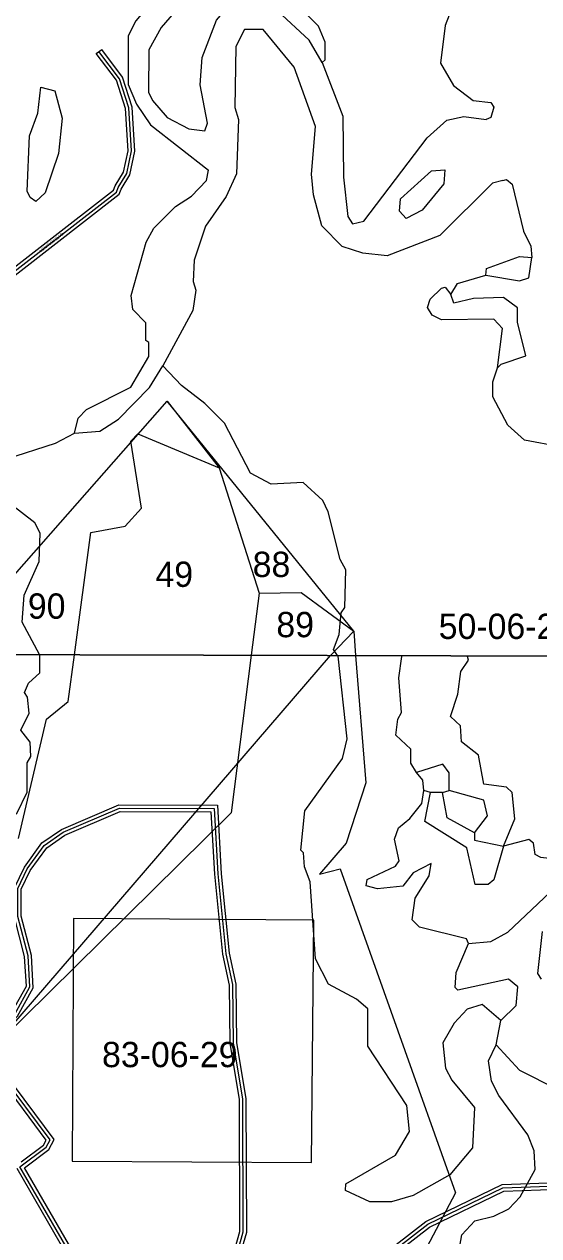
# Model space of a CAD drawing. Extents: x 418523 to 616617, y 1878279 to 2196743.
# Drawn here: x 541433 to 546006, y 2055033 to 2065807 of the extents above; entities that cross this region are included whole.
import ezdxf

# ---------------------------------------------------------------- set-up
doc = ezdxf.new("R2010")
doc.units = 0
for name, color, linetype in [('Level 1', 7, 'Continuous'), ('Level 2', 7, 'Continuous'), ('Level 31', 7, 'Continuous'), ('Level 32', 7, 'Continuous'), ('Level 34', 7, 'Continuous'), ('Level 5', 7, 'Continuous'), ('Level 63', 7, 'Continuous'), ('Level 7', 7, 'Continuous')]:
    doc.layers.add(name, color=color, linetype=linetype)

msp = doc.modelspace()

# ---------------------------------------------------------------- linework, layer by layer
at = {"layer": 'Level 1'}
for p, q in [((541068.559, 2060594.981), (542704.85, 2062455.712)), ((542704.85, 2062455.712), (543165.323, 2061861.581)), ((544361.458, 2060409.496), (542704.85, 2062455.712)), ((542380.366, 2062099.19), (542444.253, 2062163.311)), ((542444.253, 2062163.311), (543165.323, 2061861.581)), ((542476.578, 2061502.461), (542380.366, 2062099.19)), ((543165.323, 2061861.581), (543521.292, 2060747.632)), ((542330.842, 2061344.169), (542476.578, 2061502.461)), ((541878.568, 2060200.17), (542025.246, 2061285.916)), ((542025.246, 2061285.916), (542330.842, 2061344.169)), ((543521.292, 2060747.632), (543450.586, 2060195.9)), ((543521.292, 2060747.632), (543893.764, 2060752.897)), ((543893.764, 2060752.897), (544361.458, 2060409.496)), ((544361.458, 2060409.496), (544155.514, 2060193.985)), ((544361.458, 2060409.496), (544378.765, 2060193.378)), ((540380.257, 2055805.777), (544155.515, 2060193.985)), ((541822.322, 2059783.827), (541878.569, 2060200.17)), ((543450.587, 2060195.9), (543271.1, 2058795.365)), ((544378.766, 2060193.378), (544469.495, 2059060.403)), ((541630.641, 2059627.511), (541822.322, 2059783.827)), ((541381.525, 2058565.975), (541630.641, 2059627.511)), ((544469.495, 2059060.403), (544296, 2058525.601)), ((541194.75, 2056745.48), (543271.1, 2058795.365)), ((544296, 2058525.601), (544056.443, 2058249.101)), ((544056.443, 2058249.101), (544242.19, 2058297.27)), ((544242.19, 2058297.27), (545266.522, 2055416.081)), ((541871.319, 2057855.325), (541860.515, 2055696.486)), ((544006.727, 2057840.536), (541871.319, 2057855.325)), ((543985.935, 2055683.694), (544006.727, 2057840.536)), ((541860.515, 2055696.486), (543985.935, 2055683.694)), ((545266.522, 2055416.081), (544953.231, 2054819.117))]:
    msp.add_line(p, q, dxfattribs=at)
at = {"layer": 'Level 31'}
msp.add_line((542386.947, 2053936.265), (541395, 2055645.713), dxfattribs=at)
for points in [[(540708.635, 2063050.75), (541074.382, 2063399.805), (542252.505, 2064313.273), (542269.095, 2064355.042), (542344.5, 2064479.91), (542386.904, 2064679.796), (542362.78, 2065063.544), (542280.028, 2065322.01), (542097.525, 2065564.423)], [(541189.807, 2056838.468), (541348.624, 2057004.527), (541482.665, 2057245.944), (541466.751, 2057521.292), (541376.045, 2057871.428), (541376.834, 2058121.631), (541460.642, 2058296.291), (541611.353, 2058504.562), (541778.234, 2058620.776), (542279.087, 2058835.951), (543121.153, 2058833.688), (543152.9, 2058250.264), (543226.05, 2057541.246), (543283.448, 2057266.134), (543290.396, 2056749.339), (543372.427, 2056248.676), (543377.631, 2055064.919), (543335.377, 2054915.218), (543292.329, 2054406.579), (543133.535, 2054248.876), (543080.335, 2054143.213)], [(541395, 2055645.713), (541628.88, 2055819.901), (541662.648, 2055886.711), (541222.235, 2056479.788)], [(543464.675, 2053930.73), (545020.057, 2055135.509), (545687.797, 2055458.96), (546505.029, 2055489.946), (546605.198, 2055531.466), (546931.198, 2055922.521)]]:
    msp.add_lwpolyline(points, dxfattribs=at)
at = {"layer": 'Level 32'}
for p, q in [((542073.558, 2065546.379), (542121.493, 2065582.466)), ((542361, 2053921.208), (541368.913, 2055630.896)), ((542412.896, 2053951.321), (541434.376, 2055637.631))]:
    msp.add_line(p, q, dxfattribs=at)
for points in [[(540752.044, 2063050.703), (541093.981, 2063377.038), (542277.364, 2064294.584), (542296.06, 2064341.66), (542372.798, 2064468.733), (542417.104, 2064677.583), (542392.488, 2065069.143), (542307.05, 2065335.995), (542121.493, 2065582.466)], [(540687.923, 2063072.453), (541054.783, 2063422.571), (542227.648, 2064331.961), (542242.13, 2064368.425), (542316.203, 2064491.086), (542356.705, 2064682.009), (542333.072, 2065057.944), (542253.005, 2065308.024), (542073.558, 2065546.379)], [(541192.45, 2056884.635), (541324.271, 2057022.47), (541452.213, 2057252.9), (541436.971, 2057516.62), (541346.033, 2057867.652), (541346.855, 2058128.5), (541434.759, 2058311.697), (541590.032, 2058526.274), (541763.59, 2058647.136), (542272.954, 2058865.968), (543149.57, 2058863.612), (543182.817, 2058252.619), (543255.733, 2057545.861), (543313.407, 2057269.43), (543320.365, 2056751.98), (543402.417, 2056251.183), (543407.65, 2055060.831), (543365.029, 2054909.829), (543321.293, 2054393.062), (543158.138, 2054231.027), (543107.13, 2054129.721)], [(541228.495, 2056835.513), (541372.976, 2056986.585), (541513.117, 2057238.988), (541496.532, 2057525.964), (541406.059, 2057875.205), (541406.813, 2058114.761), (541486.525, 2058280.885), (541632.674, 2058482.851), (541792.877, 2058594.414), (542285.22, 2058805.933), (543092.735, 2058803.764), (543122.984, 2058247.908), (543196.365, 2057536.631), (543253.489, 2057262.839), (543260.428, 2056746.697), (543342.437, 2056246.169), (543347.612, 2055069.007), (543305.725, 2054920.607), (543263.364, 2054420.096), (543108.934, 2054266.726), (543053.539, 2054156.705)], [(541404.573, 2055690.249), (541605.292, 2055839.741), (541627.513, 2055883.704), (541214.502, 2056439.881)], [(541434.375, 2055637.631), (541652.467, 2055800.061), (541697.783, 2055889.716), (541261.307, 2056477.493)], [(543446.304, 2053954.448), (545004.16, 2055161.144), (545680.377, 2055488.701), (546498.513, 2055519.721), (546586.885, 2055556.351), (546908.155, 2055941.731)], [(543483.047, 2053907.012), (545035.954, 2055109.875), (545695.217, 2055429.219), (546511.545, 2055460.171), (546623.51, 2055506.581), (546954.241, 2055903.311)]]:
    msp.add_lwpolyline(points, dxfattribs=at)
at = {"layer": 'Level 5'}
for p, q in [((545917.999, 2063550.341), (545943.585, 2063733.646)), ((541572.17, 2060196.581), (541569.785, 2060201.009)), ((545043.361, 2058975.96), (544985.07, 2058992.829)), ((545151.734, 2058975.641), (545043.361, 2058975.96)), ((545151.734, 2058975.641), (545210.155, 2058992.111)), ((545628.024, 2056731.584), (545670.391, 2056948.199))]:
    msp.add_line(p, q, dxfattribs=at)
for points in [[(541157.887, 2066108.476), (541341.281, 2066107.887), (542233.927, 2066305.042), (542760.222, 2066645.106), (542994.035, 2066761.061), (543160.759, 2066768.844), (543218.951, 2066718.663), (543226.994, 2066618.591), (543093.024, 2066443.955), (542641.721, 2066095.291), (542424.131, 2065837.582), (542357.013, 2065704.398), (542355.611, 2065270.907), (542430.057, 2065095.614), (542554.514, 2064911.791), (543070.064, 2064509.976)], [(545219.219, 2066570.401), (545267.512, 2066036.707), (545175.024, 2065795.241), (545132.27, 2065461.951), (545248.328, 2065261.488), (545422.934, 2065127.546), (545581.289, 2065110.357), (545606.139, 2065068.576), (545580.831, 2064976.974), (545539.12, 2064960.433)], [(543283.357, 2066009.836), (543275.285, 2066093.238), (543225.592, 2066193.43), (543158.9, 2066193.629), (542824.768, 2065978), (542649.048, 2065778.483), (542540.019, 2065578.767), (542538.787, 2065203.627), (542571.899, 2065128.506), (542704.795, 2064978.024), (542896.202, 2064877.333), (543037.855, 2064860.204)], [(543037.855, 2064860.204), (543063.094, 2064926.826), (542997.506, 2065268.814), (543014.961, 2065510.541), (543141.088, 2065843.57), (543283.357, 2066009.836)], [(544081.887, 2065465.361), (543965.83, 2065665.824), (543683.208, 2065925.168), (543500.072, 2066000.778)], [(545687.415, 2064418.071), (545595.614, 2064393.36), (545127.283, 2063928.063), (544659.826, 2063746.163), (544443.18, 2063771.891), (544259.974, 2063830.841), (544077.157, 2064014.824), (544003.049, 2064290.19), (543986.965, 2064473.655), (544021.677, 2064898.676), (543831.672, 2065424.496), (543557.649, 2065758.862), (543390.915, 2065759.391), (543315.396, 2065609.596), (543305.307, 2065067.762), (543338.29, 2064959.26), (543320.05, 2064475.817), (543227.702, 2064276.031), (543043.424, 2064009.893), (542942.407, 2063710.114), (542933.451, 2063518.379), (542958.233, 2063443.277), (542932.636, 2063259.942), (542664.27, 2062768.987)], [(544081.887, 2065465.361), (544263.721, 2064989.591), (544270.302, 2064447.696), (544310.84, 2064097.438), (544352.323, 2064030.617), (544452.424, 2064055.299), (545013.372, 2064795.403), (545188.963, 2064953.239), (545339.115, 2064986.091), (545539.12, 2064960.433)], [(541878.694, 2062171.314), (541912.473, 2062304.597), (541987.753, 2062379.371), (542380.188, 2062578.16), (542539.486, 2062852.778), (542539.884, 2062977.781), (542514.932, 2062994.561), (542515.459, 2063152.946), (542399.104, 2063270.047), (542382.861, 2063395.13), (542517.774, 2063869.874), (542584.883, 2063994.697), (542777.244, 2064185.804), (542919.255, 2064277.048), (543053.095, 2064418.343), (543070.064, 2064509.976)], [(545687.415, 2064418.071), (545720.756, 2064426.311), (545770.648, 2064384.471), (545869.349, 2063967.321), (545935.583, 2063833.709), (545943.585, 2063733.646)], [(545225.586, 2063402.541), (545284.265, 2063502.384), (545534.619, 2063576.588)], [(545534.619, 2063576.588), (545834.567, 2063525.591), (545917.999, 2063550.341)], [(545640.289, 2062750.929), (545673.759, 2062784.18), (545890.733, 2062858.484), (545816.684, 2063158.861), (545817.112, 2063283.904), (545692.357, 2063375.995), (545425.561, 2063368.542), (545250.368, 2063327.419), (545225.586, 2063402.541)], [(541878.694, 2062171.314), (542103.809, 2062187.266), (542270.901, 2062295.091), (542546.912, 2062577.641), (542664.27, 2062768.987)], [(546196.566, 2062048.876), (545879.948, 2062108.245), (545730.352, 2062242.116), (545597.794, 2062492.631), (545598.21, 2062626.015), (545640.289, 2062750.929)], [(541569.784, 2060201.009), (541414.719, 2060488.876), (541432.174, 2060730.562), (541566.531, 2061030.251), (541575.686, 2061280.308), (541525.963, 2061372.17), (541226.601, 2061606.572), (541143.697, 2061748.546), (541169.065, 2061856.858), (541269.395, 2061939.891), (541711.683, 2062080.17), (541878.694, 2062171.314)], [(540347.775, 2058299.253), (540865.084, 2058430.972), (541191.047, 2058696.651), (541366.41, 2058787.796), (541458.728, 2058979.241), (541459.574, 2059237.667), (541493.084, 2059295.919), (541485.171, 2059421.001), (541402.137, 2059529.633), (541477.656, 2059679.427), (541461.434, 2059821.211), (541436.562, 2059862.961), (541470.201, 2059946.224), (541570.532, 2060037.597), (541572.17, 2060196.581)], [(544918.905, 2059151.452), (544869.143, 2059234.983), (544869.54, 2059360.026), (544736.575, 2059485.498), (544753.713, 2059627.151), (544787.253, 2059685.403), (544763.217, 2059993.91), (544788.854, 2060185.585)], [(545692.065, 2058498.696), (545792.883, 2058740.122), (545768.628, 2058973.637), (545718.766, 2059023.788), (545518.791, 2059049.456), (545469.595, 2059308.041), (545319.93, 2059425.243), (545312.047, 2059566.996), (545220.614, 2059650.647), (545287.951, 2059850.492), (545313.619, 2060050.507), (545380.638, 2060150.311), (545372.398, 2060183.691)], [(545210.155, 2058992.111), (545210.672, 2059150.506), (545152.55, 2059225.726), (544918.905, 2059151.452)], [(544985.07, 2058992.829), (544977.028, 2059084.561), (544918.905, 2059151.452)], [(545380.843, 2057632.731), (545364.301, 2057674.442), (544947.81, 2057775.851), (544881.317, 2057842.741), (544906.945, 2058034.416), (545032.644, 2058234.062), (545049.672, 2058342.405), (544891.02, 2058259.531), (544798.93, 2058143.117), (544573.785, 2058118.855), (544473.813, 2058144.164), (544482.342, 2058202.516), (544732.795, 2058318.401), (544766.305, 2058368.322), (544725.241, 2058560.196), (544758.91, 2058660.099), (544859.211, 2058743.132), (544968.041, 2058876.186), (544985.07, 2058992.829)], [(545692.065, 2058498.696), (545607.748, 2058198.847), (545557.607, 2058157.336), (545440.895, 2058157.725), (545366.907, 2058483.071), (544992.525, 2058717.703), (545043.361, 2058975.96)], [(545434.026, 2058616.256), (545192.699, 2058750.396), (545151.734, 2058975.641)], [(545434.026, 2058616.256), (545551.226, 2058765.92), (545518.333, 2058907.733), (545210.155, 2058992.111)], [(545434.026, 2058616.256), (545433.798, 2058549.564), (545692.065, 2058498.696)], [(546300.191, 2058363.349), (546025.194, 2058397.586), (545975.272, 2058422.756), (545958.92, 2058522.859), (545917.339, 2058556.329), (545692.065, 2058498.696)], [(546030.033, 2057313.821), (545996.851, 2057363.972), (546039.736, 2057738.941)], [(545670.391, 2056948.199), (545804.202, 2057081.154), (545821.43, 2057247.817), (545738.256, 2057314.768), (545287.768, 2057216.211), (545262.857, 2057241.281), (545271.625, 2057374.635), (545380.843, 2057632.731)], [(545628.024, 2056731.584), (545835.683, 2056505.821), (546168.614, 2056338.011)]]:
    msp.add_lwpolyline(points, dxfattribs=at)
for points in [[(541535.254, 2064231.542), (541485.333, 2064265.052), (541460.52, 2064323.474), (541478.791, 2064815.286), (541554.479, 2065015.102), (541580.264, 2065248.448), (541705.178, 2065214.679), (541771.084, 2064972.733), (541736.7, 2064656.045), (541618.884, 2064306.315), (541535.254, 2064231.542)], [(544827.663, 2064079.093), (544769.5, 2064145.955), (544778.198, 2064254.327), (545054.109, 2064503.496), (545170.851, 2064511.478), (545162.094, 2064386.435), (544969.604, 2064153.636), (544827.663, 2064079.093)]]:
    msp.add_lwpolyline(points, close=True, dxfattribs=at)
at = {"layer": 'Level 63'}
for points in [[(537528.699, 2060211.986), (577097.812, 2060104.5), (577196.135, 2105563.021), (537676.818, 2105670.798), (537528.699, 2060211.986)], [(537381.015, 2014754.121), (576999.64, 2014646.963), (577097.813, 2060104.5), (537528.7, 2060211.986), (537381.015, 2014754.121)]]:
    msp.add_lwpolyline(points, dxfattribs=at)
at = {"layer": 'Level 7'}
msp.add_line((544223.131, 2060187.939), (544218.961, 2060193.812), dxfattribs=at)
for points in [[(544081.887, 2065465.361), (544106.967, 2065490.301), (544107.484, 2065648.696), (544049.589, 2065790.608), (543742.156, 2066100.033), (543467.507, 2066242.664), (543384.085, 2066226.252)], [(545534.619, 2063576.588), (545543.149, 2063634.91), (545835.253, 2063742.336), (545943.585, 2063733.646)], [(545640.289, 2062750.929), (545683.113, 2063100.928), (545608.379, 2063184.559), (545141.509, 2063177.724), (545058.276, 2063219.664), (545016.824, 2063286.526), (545042.053, 2063361.447), (545142.423, 2063461.161), (545175.794, 2063469.401), (545225.586, 2063402.541)], [(544218.96, 2060193.812), (544181.608, 2060246.43), (544232.086, 2060379.644), (544249.373, 2060571.349), (544282.882, 2060621.241), (544292.295, 2060954.659), (544242.573, 2061046.521), (544135.601, 2061472.041), (544085.908, 2061572.242), (543911.33, 2061731.185), (543627.864, 2061715.461), (543444.788, 2061816.081), (543212.814, 2062258.671), (543038.296, 2062434.323), (542830.418, 2062593.365), (542664.27, 2062768.987)], [(545670.391, 2056948.199), (545504.125, 2057090.441), (545370.613, 2057049.218), (545253.512, 2056924.534), (545152.893, 2056749.799), (545177.177, 2056524.654), (545235.17, 2056416.082), (545434.46, 2056173.668), (545416.645, 2055815.27), (545215.795, 2055574.142), (544890.09, 2055391.825), (544698.157, 2055334.091), (544506.423, 2055334.709), (544289.996, 2055435.429), (544290.195, 2055493.791), (544732.84, 2055750.771), (544858.57, 2055958.787), (544834.315, 2056192.272), (544485.878, 2056718.611), (544486.962, 2057052.069), (544387.188, 2057135.76), (544137.52, 2057269.95), (544021.564, 2057495.394), (543973.73, 2058179.14), (543924.167, 2058312.682), (543916.225, 2058437.765), (543891.284, 2058462.835), (543925.768, 2058812.864), (544260.718, 2059278.628), (544302.995, 2059453.552), (544223.131, 2060187.939)], [(545380.843, 2057632.731), (545580.947, 2057648.744), (545731.299, 2057731.618), (546266.452, 2058238.406), (546300.191, 2058363.349)], [(544976.431, 2053740.927), (544901.867, 2053882.88), (544902.355, 2054032.933), (545419.953, 2054264.684), (545536.964, 2054347.647), (545595.574, 2054430.85), (545579.331, 2054564.263), (545296.939, 2054890.297), (545322.437, 2055040.291), (545439.537, 2055164.946), (545606.43, 2055206.098), (545740.002, 2055272.361), (545840.403, 2055380.415), (545974.561, 2055621.701), (545966.749, 2055788.466), (545908.855, 2055930.378), (545651.563, 2056281.353), (545585.269, 2056406.596), (545560.875, 2056590.1), (545628.024, 2056731.584)]]:
    msp.add_lwpolyline(points, dxfattribs=at)

# ---------------------------------------------------------------- texts
at = {"layer": 'Level 2'}
for s, p in [('88', (543463.574, 2060891.231)), ('49', (542599.405, 2060803.446)), ('90', (541465.37, 2060520.411)), ('89', (543674.144, 2060355.796)), ('50-06-29', (545116.983, 2060340.133)), ('83-06-29', (542124.705, 2056532.249))]:
    msp.add_text(s, height=225, dxfattribs=at).set_placement(p)
at = {"layer": 'Level 34'}
msp.add_text('VENITIAN BLVD', height=25, rotation=37.7876028, dxfattribs=at).set_placement((541582.243, 2063777.763))

doc.saveas('drawing.dxf')
